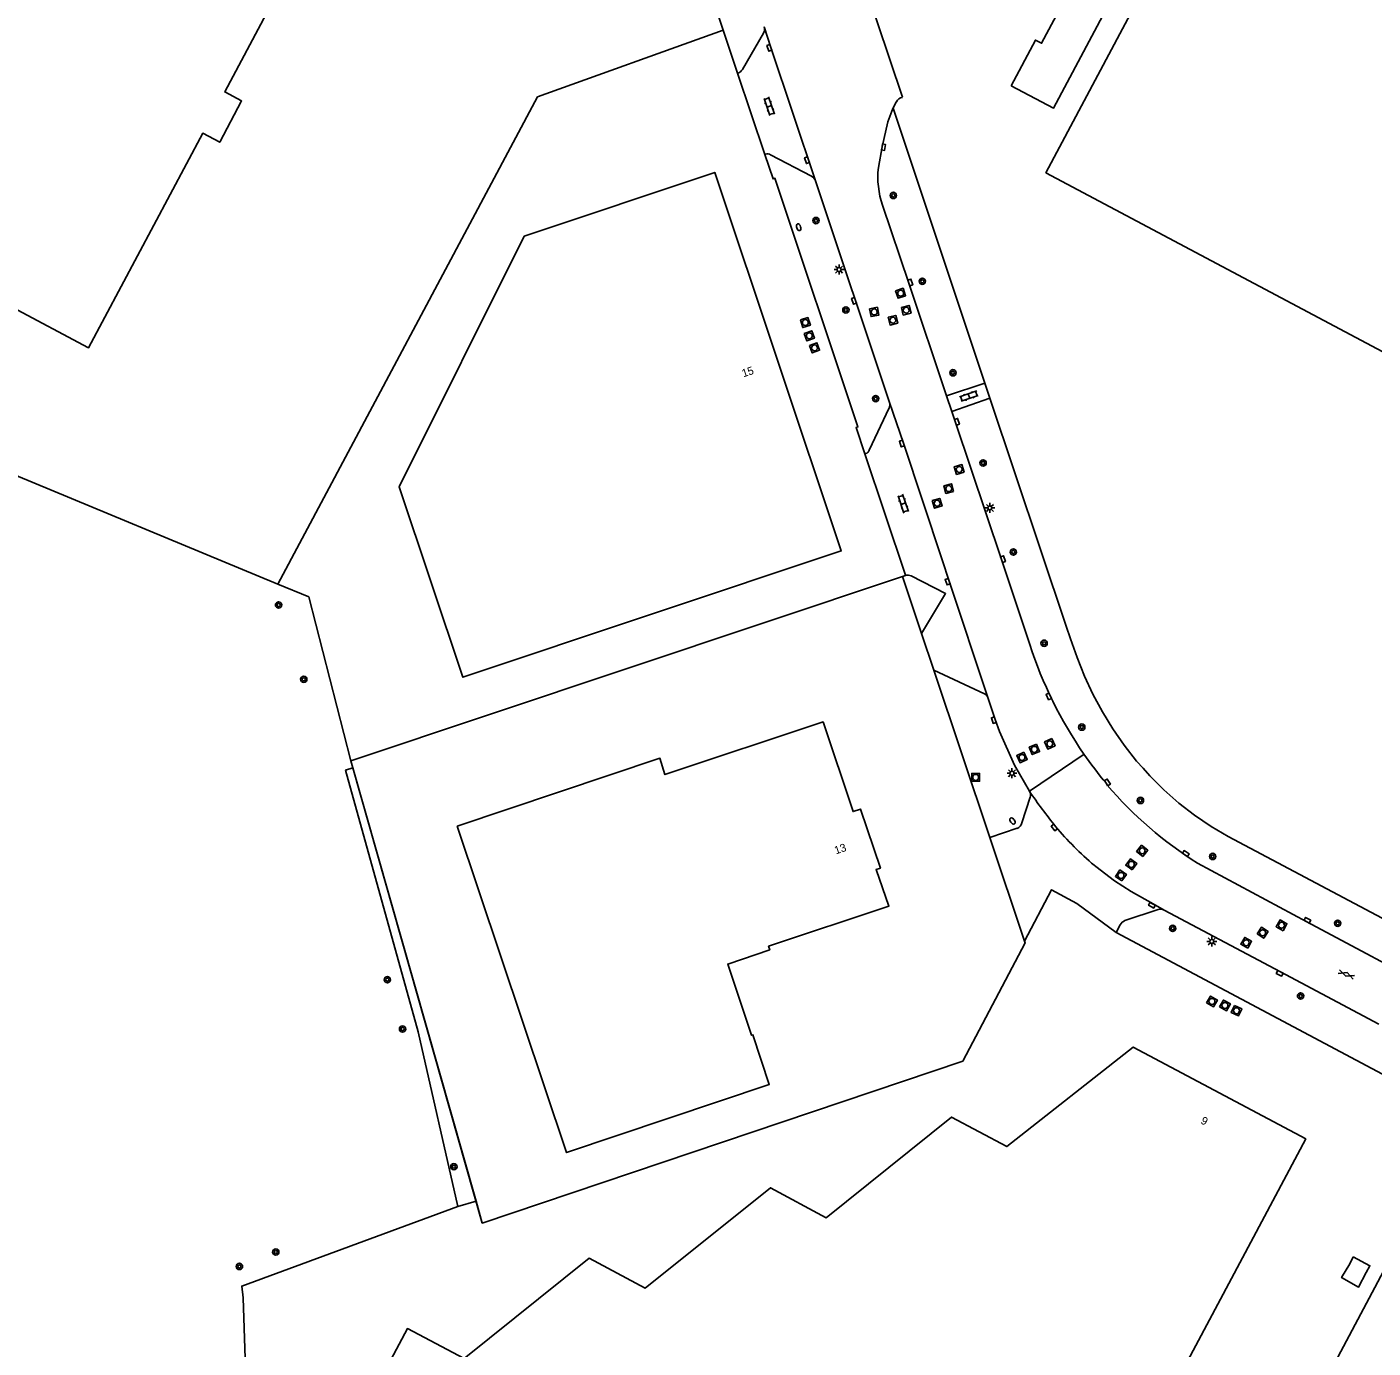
# Model space of a CAD drawing. Extents: x 136000 to 138005, y 398500 to 400500.
# Drawn here: x 136570.3 to 136740.1, y 399062 to 399228.7 of the extents above; entities that cross this region are included whole.
import ezdxf

# ---------------------------------------------------------------- set-up
doc = ezdxf.new("R2010")
doc.units = 0
for name, color, linetype in [('gg-afsc-erfafscheiding', 7, 'Continuous'), ('gg-afsc-faunaraster', 7, 'Continuous'), ('gg-afsc-hekwerk', 7, 'Continuous'), ('gg-afsc-lijn faunaraster', 7, 'Continuous'), ('gg-anno-huisnummerreeks BGT', 7, 'Continuous'), ('gg-bbg-bijgebouw', 7, 'Continuous'), ('gg-bbg-hoofdgebouw', 7, 'Continuous'), ('gg-bbg-lage trafo', 7, 'Continuous'), ('gg-knt-bronhoudergrens', 7, 'Continuous'), ('gg-knt-verharding', 7, 'Continuous'), ('gt-grn-vlakafsluiter', 7, 'Continuous'), ('gt-grn-weggrens', 7, 'Continuous'), ('gt-symb-boom', 7, 'Continuous'), ('gt-symb-brandkraan', 7, 'Continuous'), ('gt-symb-gesloten verharding', 7, 'Continuous'), ('gt-symb-klinker verharding', 7, 'Continuous'), ('gt-symb-kolk', 7, 'Continuous'), ('gt-symb-lichtmast', 7, 'Continuous'), ('gt-symb-rioolschacht', 7, 'Continuous')]:
    doc.layers.add(name, color=color, linetype=linetype)

# ---------------------------------------------------------------- blocks, each defined once
blk = doc.blocks.new('gt0-KL1')
at = {"layer": 'gt-symb-klinker verharding'}
for p, q in [((-1.15, 0.3), (1.15, 0.3)), ((-1, -0.3), (-1, 0.3)), ((-0.5, 0.3), (-0.5, 0.45)), ((0, -0.3), (0, 0.3)), ((0.5, 0.3), (0.5, 0.45)), ((1, -0.3), (1, 0.3)), ((-1.15, -0.3), (1.15, -0.3)), ((-0.5, -0.45), (-0.5, -0.3)), ((0.5, -0.45), (0.5, -0.3))]:
    blk.add_line(p, q, dxfattribs=at)
blk = doc.blocks.new('gt0-KOLK')
at = {"layer": 'gt-symb-kolk'}
blk.add_lwpolyline([(0, 0), (0.37, 0), (0.37, 0.4), (-0.38, 0.4), (-0.38, 0), (0, 0)], dxfattribs=at)
blk = doc.blocks.new('gt0-BR')
at = {"layer": 'gt-symb-brandkraan'}
for centre, radius, start, end in [((-0.24, 0), 0.206, 107.5669, 252.4331), ((0.6, -2.66), 3, 106.892, 107.5669), ((0, -0.69), 0.938, 73.108, 106.892), ((-0.6, -2.66), 3, 72.4331, 73.108), ((0.24, 0), 0.206, 287.567, 72.4331), ((0.6, 2.66), 3, 252.4331, 253.108), ((0, 0.69), 0.938, 253.108, 286.8921), ((-0.6, 2.66), 3, 286.8921, 287.567)]:
    blk.add_arc(centre, radius, start, end, dxfattribs=at)
blk = doc.blocks.new('gt0-BOOM')
at = {"layer": 'gt-symb-boom'}
for radius in [0.4, 0.2]:
    blk.add_circle((0, 0), radius, dxfattribs=at)
blk = doc.blocks.new('gt0-RS')
at = {"layer": 'gt-symb-rioolschacht'}
blk.add_lwpolyline([(-0.5, -0.5), (0.5, -0.5), (0.5, 0.5), (-0.5, 0.5)], close=True, dxfattribs=at)
blk.add_circle((0, 0), 0.375, dxfattribs=at)
blk = doc.blocks.new('gt0-LMAST')
at = {"layer": 'gt-symb-lichtmast'}
for p, q in [((-0.18, 0.17), (-0.45, 0.44)), ((-0.01, 0.25), (-0.01, 0.62)), ((0.17, 0.17), (0.44, 0.44)), ((-0.26, 0), (-0.63, 0)), ((-0.18, -0.18), (-0.45, -0.45)), ((-0.01, -0.25), (-0.01, -0.63)), ((0.44, -0.45), (0.17, -0.18)), ((0.24, 0), (0.62, 0))]:
    blk.add_line(p, q, dxfattribs=at)
blk.add_circle((-0.01, 0), 0.25, dxfattribs=at)
blk = doc.blocks.new('gt0-GESVH1')
at = {"layer": 'gt-symb-gesloten verharding'}
for p, q in [((-0.99, -0.26), (0.01, 0.24)), ((0.01, -0.26), (-0.99, 0.24)), ((0.01, 0.24), (1.01, -0.26)), ((1.01, 0.24), (0.01, -0.26))]:
    blk.add_line(p, q, dxfattribs=at)

msp = doc.modelspace()

# ---------------------------------------------------------------- linework, layer by layer
at = {"layer": 'gg-afsc-erfafscheiding'}
msp.add_line((136707.66, 399114.47), (136741.9, 399096.25), dxfattribs=at)
at = {"layer": 'gg-afsc-faunaraster'}
for points in [[(136597.53, 399068.39), (136597.36, 399069.86), (136624.61, 399079.91)], [(136597.53, 399068.39), (136598.26, 399046.69), (136596.54, 399045.52)]]:
    msp.add_lwpolyline(points, dxfattribs=at)
at = {"layer": 'gg-afsc-hekwerk'}
for p, q in [((136634.68, 399219.9), (136658.09, 399228.34)), ((136658.09, 399228.34), (136659.91, 399222.9)), ((136663.34, 399212.65), (136659.91, 399222.9)), ((136634.68, 399219.9), (136601.92, 399158.42)), ((136691.09, 399183.79), (136679.51, 399218.47)), ((136601.92, 399158.42), (136519.32, 399192.71)), ((136691.73, 399181.89), (136691.09, 399183.79)), ((136675.96, 399174.88), (136681.07, 399159.57)), ((136680.71, 399159.38), (136611.1, 399136.15)), ((136681.09, 399159.51), (136680.71, 399159.38)), ((136680.71, 399159.38), (136683.1, 399152.2)), ((136681.07, 399159.57), (136681.09, 399159.51)), ((136683.1, 399152.2), (136684.65, 399147.56)), ((136684.65, 399147.56), (136691.7, 399126.46)), ((136611.36, 399135.24), (136611.1, 399136.15)), ((136611.36, 399135.24), (136626.91, 399080.57)), ((136691.7, 399126.46), (136696.08, 399113.37)), ((136718.4, 399028.53), (136748.76, 399085.7))]:
    msp.add_line(p, q, dxfattribs=at)
for points in [[(136658.09, 399228.34), (136654.91, 399237.76), (136653.79, 399240.55), (136652.61, 399243.31), (136651.38, 399246.06), (136650.04, 399248.72)], [(136675.96, 399174.88), (136674.85, 399178.19), (136675.09, 399178.27), (136664.61, 399209.63), (136664.37, 399209.55), (136663.34, 399212.65)], [(136711.05, 399135.19), (136710.21, 399136.11), (136708.65, 399138.11), (136707.22, 399140.17), (136705.92, 399142.31), (136704.73, 399144.53), (136703.67, 399146.83), (136702.72, 399149.16), (136701.88, 399151.52), (136701.33, 399153.14), (136691.73, 399181.89)], [(136611.1, 399136.15), (136605.8, 399156.81), (136601.92, 399158.42)], [(136611.36, 399135.24), (136627.7, 399077.81), (136688.3, 399098.24), (136696.16, 399113.17), (136696.08, 399113.37)], [(136839.5, 399064.08), (136786.24, 399092.39), (136721.79, 399126.58), (136719.62, 399127.85), (136717.54, 399129.26), (136715.55, 399130.81), (136713.68, 399132.48), (136711.9, 399134.26), (136711.05, 399135.19)], [(136626.91, 399080.57), (136627.7, 399077.81), (136688.3, 399098.24), (136696.16, 399113.17), (136696.08, 399113.37)]]:
    msp.add_lwpolyline(points, dxfattribs=at)
at = {"layer": 'gg-afsc-lijn faunaraster'}
msp.add_lwpolyline([(136597.53, 399068.39), (136597.36, 399069.86), (136624.61, 399079.91)], dxfattribs=at)
at = {"layer": 'gg-bbg-bijgebouw'}
msp.add_lwpolyline([(136694.4, 399221.31), (136699.74, 399218.48), (136706.3, 399230.81), (136706.76, 399230.57), (136707.02, 399231.04), (136701.99, 399233.71), (136698.25, 399226.66), (136697.48, 399227.07), (136694.4, 399221.31)], dxfattribs=at)
at = {"layer": 'gg-bbg-hoofdgebouw'}
for points in [[(136770.27, 399172.35), (136766.48, 399165.23), (136795.65, 399149.72), (136799.41, 399156.83), (136870.89, 399118.81), (136924.35, 399219.4), (136752.33, 399310.92), (136698.79, 399210.34), (136770.27, 399172.35)], [(136542.72, 399210.06), (136550.37, 399206.01), (136549.1, 399203.63), (136578.03, 399188.26), (136592.43, 399215.32), (136594.57, 399214.18), (136597.34, 399219.4), (136595.21, 399220.53), (136616.98, 399261.44), (136590.08, 399275.75), (136568.4, 399234.88), (136556.99, 399240.94), (136551.57, 399230.7), (136553.23, 399229.82), (136550.29, 399224.29), (136548.74, 399225.1), (136547.49, 399222.72), (136549.02, 399221.91), (136542.72, 399210.06)], [(136632.99, 399202.33), (136657.03, 399210.38), (136672.98, 399162.62), (136625.23, 399146.69), (136617.22, 399170.69), (136632.99, 399202.33)], [(136624.54, 399127.91), (136650.1, 399136.46), (136650.73, 399134.39), (136670.69, 399141.04), (136674.48, 399129.74), (136675.42, 399130.04), (136677.91, 399122.61), (136677.38, 399122.42), (136679, 399117.82), (136663.81, 399112.74), (136663.95, 399112.3), (136658.67, 399110.5), (136661.66, 399101.52), (136661.84, 399101.58), (136663.89, 399095.29), (136638.33, 399086.71), (136624.54, 399127.91)], [(136687.53, 399005.63), (136609.14, 399047.34), (136618.26, 399064.51), (136625.39, 399060.71), (136641.18, 399073.37), (136648.26, 399069.61), (136664.05, 399082.28), (136671.09, 399078.48), (136686.89, 399091.19), (136693.86, 399087.47), (136709.8, 399100.03), (136731.58, 399088.43), (136687.53, 399005.63)]]:
    msp.add_lwpolyline(points, dxfattribs=at)
at = {"layer": 'gg-bbg-lage trafo'}
msp.add_lwpolyline([(136737.54, 399073.57), (136739.66, 399072.44), (136739.18, 399071.59), (136738.23, 399069.75), (136736.09, 399070.93), (136737.13, 399072.69), (136737.54, 399073.57)], dxfattribs=at)
at = {"layer": 'gg-knt-bronhoudergrens'}
msp.add_line((136624.61, 399079.91), (136619.62, 399101.96), dxfattribs=at)
msp.add_lwpolyline([(136619.62, 399101.96), (136610.45, 399134.96), (136611.36, 399135.24)], dxfattribs=at)
at = {"layer": 'gg-knt-verharding'}
for p, q in [((136663.15, 399227.96), (136660.51, 399223.37)), ((136660.05, 399222.94), (136659.91, 399222.9)), ((136679.51, 399218.47), (136679.92, 399219.3)), ((136663.43, 399212.68), (136663.34, 399212.65)), ((136669.24, 399209.91), (136664.07, 399212.61)), ((136679.07, 399181.36), (136669.73, 399209.32)), ((136691.09, 399183.79), (136686.27, 399182.17)), ((136679.01, 399180.66), (136676.52, 399175.33)), ((136686.93, 399180.22), (136686.27, 399182.17)), ((136691.73, 399181.89), (136686.93, 399180.22)), ((136676.22, 399174.97), (136675.96, 399174.88)), ((136706.53, 399133.09), (136706.39, 399133.31)), ((136696.81, 399131.54), (136695.77, 399128.31)), ((136695.18, 399127.62), (136691.7, 399126.46)), ((136709.55, 399119.64), (136712.31, 399118.09)), ((136713.7, 399117.31), (136712.31, 399118.09)), ((136708.75, 399115.97), (136712.95, 399117.38)), ((136707.66, 399114.47), (136708.17, 399115.45))]:
    msp.add_line(p, q, dxfattribs=at)
for points in [[(136680.7, 399219.85), (136675.89, 399234.16), (136674.25, 399233.76)], [(136663.26, 399228.73), (136664.09, 399226.14), (136669.73, 399209.32)], [(136677.66, 399210.99), (136678.12, 399213.59), (136678.86, 399216.77), (136679.5, 399218.45), (136679.51, 399218.47)], [(136686.27, 399182.17), (136681.5, 399196.42), (136678.19, 399206.24)], [(136679.07, 399181.36), (136680.81, 399176.23), (136685.71, 399161.48)], [(136696.77, 399150.81), (136693.18, 399161.52), (136687.39, 399178.84), (136686.93, 399180.22)], [(136691.43, 399144.27), (136686.58, 399158.81), (136685.71, 399161.48)], [(136681.78, 399159.47), (136686.13, 399157.24), (136683.1, 399152.2)], [(136684.65, 399147.56), (136691.03, 399144.6), (136691.25, 399144.46), (136691.43, 399144.27)], [(136696.72, 399132.3), (136694.82, 399135.6), (136692.94, 399139.85), (136692.41, 399141.35), (136691.43, 399144.27)], [(136709.55, 399119.64), (136707.45, 399121), (136705.08, 399122.81), (136704.89, 399122.96)], [(136717.92, 399123.24), (136731.69, 399115.84), (136748.58, 399106.84), (136780.43, 399089.89), (136796.82, 399081.18), (136812.99, 399072.53), (136829.67, 399063.66)], [(136696.08, 399113.37), (136699.51, 399119.86), (136702.69, 399118.14)], [(136740.8, 399102.92), (136728.37, 399109.5), (136713.7, 399117.31)]]:
    msp.add_lwpolyline(points, dxfattribs=at)
for centre, radius, start, end in [((136662.23, 399228.48), 1.06, 330.7937, 14.0073), ((136659.63, 399223.85), 1, 294.4714, 330.8751), ((136680.99, 399218.62), 1.26, 103.456, 147.5491), ((136663.65, 399211.77), 0.934, 63.3286, 103.3981), ((136668.72, 399208.97), 1.07, 19.0716, 60.9059), ((136688.4, 399209.78), 10.81, 173.6057, 199.1699), ((136678.17, 399181.09), 0.944, 332.8211, 16.3603), ((136675.56, 399175.8), 1.07, 308.539, 333.6797), ((136681.26, 399158.33), 1.25, 65.3303, 98.6355), ((136746.78, 399166.91), 52.54, 197.8534, 214.7146), ((136746.92, 399167.02), 52.72, 214.7257, 219.7526), ((136744.27, 399165.26), 49.6, 220.4521, 237.9093), ((136756.16, 399172.89), 71.98, 214.3268, 218.7291), ((136695.99, 399131.82), 0.865, 340.9009, 33.3677), ((136694.83, 399128.52), 0.964, 290.692, 347.0545), ((136731.5, 399154.4), 41.19, 220.133, 229.7616), ((136713.24, 399116.45), 0.971, 61.7791, 107.3908), ((136709.13, 399114.96), 1.08, 110.5237, 152.6697)]:
    msp.add_arc(centre, radius, start, end, dxfattribs=at)
at = {"layer": 'gt-grn-vlakafsluiter'}
for p, q in [((136702.69, 399118.14), (136707.66, 399114.47)), ((136624.61, 399079.91), (136626.91, 399080.57))]:
    msp.add_line(p, q, dxfattribs=at)
at = {"layer": 'gt-grn-weggrens'}
msp.add_line((136696.72, 399132.3), (136703.6, 399136.99), dxfattribs=at)

# ---------------------------------------------------------------- block references
at = {"layer": 'gt-symb-boom'}
for p in [(136679.55, 399207.47), (136669.79, 399204.3), (136683.2, 399196.64), (136673.56, 399193.02), (136687.07, 399185.09), (136677.32, 399181.83), (136690.87, 399173.72), (136694.69, 399162.48), (136602, 399155.8), (136698.57, 399150.97), (136605.18, 399146.42), (136703.32, 399140.39), (136710.72, 399131.14), (136719.83, 399124.07), (136714.79, 399115), (136735.6, 399115.64), (136615.72, 399108.52), (136730.92, 399106.47), (136617.64, 399102.3), (136624.11, 399084.93), (136601.65, 399074.16), (136597.06, 399072.34)]:
    msp.add_blockref('gt0-BOOM', p, dxfattribs=at)
at = {"layer": 'gt-symb-brandkraan'}
for p, rotation in [((136667.61, 399203.45), 108.54366933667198), ((136694.58, 399128.55), -56.42118627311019)]:
    msp.add_blockref('gt0-BR', p, dxfattribs=dict(at, rotation=rotation))
at = {"layer": 'gt-symb-gesloten verharding', "rotation": 159.75249849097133}
msp.add_blockref('gt0-GESVH1', (136736.7, 399109.17), dxfattribs=at)
at = {"layer": 'gt-symb-klinker verharding'}
for p, rotation in [((136663.9, 399218.72), -71.51067367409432), ((136689.08, 399182.15), -161.09393899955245), ((136680.8, 399168.58), -71.51067367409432)]:
    msp.add_blockref('gt0-KL1', p, dxfattribs=dict(at, rotation=rotation))
at = {"layer": 'gt-symb-kolk'}
for p, rotation in [((136664.09, 399226.14), 107.87342106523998), ((136678.12, 399213.59), -99.90507920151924), ((136668.84, 399211.98), 108.54366933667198), ((136681.5, 399196.42), -71.45633066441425), ((136674.77, 399194.23), 108.48932632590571), ((136687.39, 399178.84), -71.51067367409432), ((136680.81, 399176.23), 108.36246843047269), ((136693.18, 399161.52), -71.45633066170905), ((136686.58, 399158.81), 108.72332655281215), ((136699.33, 399144.36), 115.41160072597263), ((136692.41, 399141.35), 108.41708456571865), ((136706.39, 399133.31), -58.869200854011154), ((136700.01, 399127.85), 128.64720497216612), ((136716.33, 399124.28), -32.61788362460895), ((136712.25, 399118.09), 151.97468393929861), ((136731.69, 399115.84), -28.281361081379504), ((136728.37, 399109.5), 151.95504678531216)]:
    msp.add_blockref('gt0-KOLK', p, dxfattribs=dict(at, rotation=rotation))
at = {"layer": 'gt-symb-lichtmast'}
for p in [(136672.71, 399198.12), (136691.73, 399168.05), (136694.52, 399134.57), (136719.73, 399113.35)]:
    msp.add_blockref('gt0-LMAST', p, dxfattribs=at)
at = {"layer": 'gt-symb-rioolschacht'}
for p, rotation in [((136680.47, 399195.13), -71.63753156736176), ((136677.14, 399192.77), -79.39794170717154), ((136681.17, 399192.99), -75.75525752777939), ((136668.45, 399191.43), -72.30769910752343), ((136679.49, 399191.73), -75.75525752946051), ((136668.95, 399189.76), -69.75249849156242), ((136669.61, 399188.24), -69.51770311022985), ((136687.86, 399172.9), 106.07917237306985), ((136686.54, 399170.48), 105.18978716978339), ((136685.07, 399168.63), -73.97589034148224), ((136697.34, 399137.58), -157.66661156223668), ((136699.28, 399138.28), -155.17685962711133), ((136695.78, 399136.56), -155.3569047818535), ((136710.94, 399124.78), 51.170175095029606), ((136709.57, 399123.07), 53.90943276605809), ((136708.26, 399121.68), 54.84846035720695), ((136728.52, 399115.39), 59.99927221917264), ((136726.13, 399114.44), -33.29284857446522), ((136724.06, 399113.18), 60.333284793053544), ((136719.74, 399105.78), -30.462640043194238), ((136721.38, 399105.27), -29.460713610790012), ((136722.84, 399104.61), -115.33527699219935)]:
    msp.add_blockref('gt0-RS', p, dxfattribs=dict(at, rotation=rotation))
msp.add_blockref('gt0-RS', (136689.93, 399134.05), dxfattribs=at)

# ---------------------------------------------------------------- texts
at = {"layer": 'gg-anno-huisnummerreeks BGT'}
for s, rotation, p in [('15', 18.5, (136660.63, 399184.51)), ('13', 18.5, (136672.3, 399124.33)), ('9', 332, (136718.23, 399090.44))]:
    msp.add_text(s, height=1, rotation=rotation, dxfattribs=at).set_placement(p)

doc.saveas('drawing.dxf')
